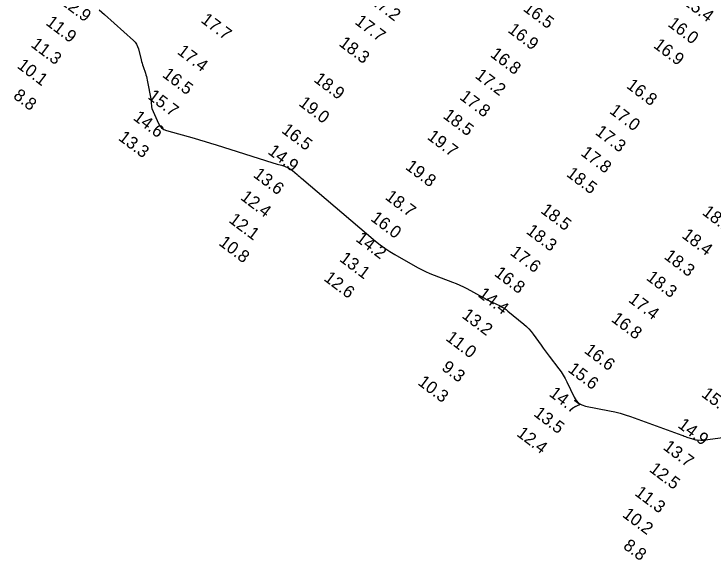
# Model space of a CAD drawing. Extents: x 988130 to 1132882, y 654656 to 841453.
# Drawn here: x 1033927.6 to 1034211.3, y 785897.5 to 786118.8 of the extents above; entities that cross this region are included whole.
import ezdxf

# ---------------------------------------------------------------- set-up
doc = ezdxf.new("R2010")
doc.units = 0
doc.layers.add('V-TOPO-MAJR', color=7, linetype='Continuous')
doc.layers.add('V-TOPO-SOUN', color=7, linetype='Continuous')

msp = doc.modelspace()

# ---------------------------------------------------------------- linework, layer by layer
at = {"layer": 'V-TOPO-MAJR'}
msp.add_lwpolyline([(1033962.03, 786120.49), (1033964.27, 786118.56), (1033975.97, 786108.05), (1033976.66, 786107.34), (1033977.22, 786106.55), (1033977.66, 786105.69), (1033977.97, 786104.75), (1033979.12, 786100.28), (1033979.3, 786099.59), (1033979.5, 786098.9), (1033979.71, 786098.22), (1033979.93, 786097.53), (1033980.83, 786094.81), (1033981.04, 786094.13), (1033981.24, 786093.44), (1033981.4, 786092.74), (1033981.55, 786092.04), (1033983.1, 786083.77), (1033983.14, 786083.5), (1033983.18, 786083.23), (1033983.2, 786082.97), (1033983.22, 786082.69), (1033983.26, 786081.61), (1033983.28, 786081.34), (1033983.32, 786081.08), (1033983.39, 786080.82), (1033983.49, 786080.57), (1033986.09, 786074.48), (1033986.65, 786073.48), (1033987.37, 786072.67), (1033988.27, 786072.05), (1033989.33, 786071.63), (1034000.55, 786068.43), (1034002.8, 786067.78), (1034005.04, 786067.12), (1034007.28, 786066.44), (1034009.52, 786065.74), (1034032.53, 786058.45), (1034032.95, 786058.33), (1034033.38, 786058.2), (1034033.8, 786058.09), (1034034.22, 786057.98), (1034035.97, 786057.55), (1034036.37, 786057.44), (1034036.76, 786057.31), (1034037.15, 786057.16), (1034037.53, 786057), (1034039.04, 786056.29), (1034039.41, 786056.1), (1034039.77, 786055.89), (1034040.1, 786055.65), (1034040.43, 786055.39), (1034042.38, 786053.69), (1034042.81, 786053.31), (1034043.24, 786052.94), (1034043.68, 786052.57), (1034044.11, 786052.2), (1034074.12, 786026.77), (1034075.97, 786025.27), (1034077.89, 786023.86), (1034079.87, 786022.55), (1034081.91, 786021.32), (1034091.1, 786016.08), (1034092.74, 786015.19), (1034094.4, 786014.37), (1034096.11, 786013.62), (1034097.84, 786012.93), (1034105.38, 786010.13), (1034106.85, 786009.55), (1034108.29, 786008.92), (1034109.71, 786008.25), (1034111.1, 786007.52), (1034117.72, 786003.91), (1034118.56, 786003.45), (1034119.41, 786003), (1034120.27, 786002.57), (1034121.13, 786002.14), (1034124.58, 786000.45), (1034125.43, 786000), (1034126.24, 785999.51), (1034127.03, 785998.96), (1034127.79, 785998.38), (1034134.26, 785993.03), (1034135.3, 785992.12), (1034136.27, 785991.14), (1034137.18, 785990.11), (1034138.02, 785989.01), (1034141.25, 785984.51), (1034142.06, 785983.39), (1034142.88, 785982.27), (1034143.71, 785981.16), (1034144.55, 785980.06), (1034148.47, 785974.96), (1034149.36, 785973.72), (1034150.19, 785972.43), (1034150.95, 785971.11), (1034151.64, 785969.74), (1034154.58, 785963.51), (1034155.4, 785962.16), (1034156.45, 785961.1), (1034157.73, 785960.34), (1034159.25, 785959.87), (1034168.95, 785957.95), (1034171.1, 785957.49), (1034173.22, 785956.94), (1034175.32, 785956.31), (1034177.41, 785955.61), (1034198.25, 785948.07), (1034198.77, 785947.88), (1034199.28, 785947.7), (1034199.8, 785947.52), (1034200.32, 785947.33), (1034202.61, 785946.53), (1034203.02, 785946.41), (1034203.43, 785946.31), (1034203.85, 785946.24), (1034204.28, 785946.2), (1034205.99, 785946.09), (1034206.42, 785946.07), (1034206.85, 785946.08), (1034207.27, 785946.1), (1034207.7, 785946.15), (1034221.01, 785947.96)], dxfattribs=at)

# ---------------------------------------------------------------- texts
at = {"layer": 'V-TOPO-SOUN'}
for s, p in [('12.9 ', (1033946.05, 786123.17)), ('17.2 ', (1034071.54, 786123.5)), ('16.5 ', (1034133.66, 786120.39)), ('15.4 ', (1034198.47, 786123.1)), ('11.9 ', (1033940.12, 786114.69)), ('17.7 ', (1034002.98, 786115.72)), ('17.7 ', (1034065.4, 786115.06)), ('16.0 ', (1034192.28, 786114.14)), ('16.9 ', (1034127.42, 786111.71)), ('18.3 ', (1034058.94, 786106.24)), ('11.3 ', (1033934.07, 786105.78)), ('16.9 ', (1034186.44, 786105.49)), ('17.4 ', (1033993.41, 786102.93)), ('16.8 ', (1034120.29, 786101.78)), ('10.1 ', (1033928.51, 786097.24)), ('16.5 ', (1033987.37, 786093.59)), ('17.2 ', (1034114.12, 786093.2)), ('18.9 ', (1034048.78, 786091.66)), ('16.8 ', (1034175.48, 786089.14)), ('8.8', (1033926.91, 786084.96)), ('15.7 ', (1033981.5, 786084.74)), ('17.8 ', (1034107.88, 786084.52)), ('19.0 ', (1034042.65, 786081.99)), ('17.0 ', (1034168.61, 786078.89)), ('14.6 ', (1033975.55, 786076.2)), ('18.5 ', (1034101.13, 786076.9)), ('16.5 ', (1034035.7, 786071)), ('17.3 ', (1034162.83, 786070.3)), ('13.3 ', (1033969.55, 786068)), ('19.7 ', (1034094.72, 786068.39)), ('14.9 ', (1034030.13, 786062.42)), ('17.8 ', (1034156.99, 786061.79)), ('19.8 ', (1034085.89, 786056.21)), ('13.6 ', (1034024.2, 786053.03)), ('18.5 ', (1034151.14, 786053.36)), ('12.4 ', (1034019.02, 786043.89)), ('18.7 ', (1034077.68, 786044.01)), ('18.5 ', (1034140.72, 786038.51)), ('16.0 ', (1034071.81, 786035.31)), ('18.1 ', (1034206.21, 786037.78)), ('12.1 ', (1034014.31, 786034.65)), ('18.3 ', (1034134.87, 786030.13)), ('14.2 ', (1034065.75, 786027.02)), ('18.4 ', (1034197.97, 786028.39)), ('10.8 ', (1034010.26, 786025.42)), ('17.6 ', (1034128.33, 786021.47)), ('13.1 ', (1034059.17, 786018.92)), ('18.3 ', (1034190.76, 786019.88)), ('16.8 ', (1034121.92, 786013.01)), ('12.6 ', (1034052.85, 786011.04)), ('18.3 ', (1034183.54, 786011.31)), ('14.4 ', (1034115.34, 786004.49)), ('17.4 ', (1034176.3, 786002.4)), ('13.2 ', (1034108.8, 785995.95)), ('16.8 ', (1034169.35, 785994.47)), ('11.0 ', (1034102.24, 785986.82)), ('16.6 ', (1034158.39, 785981.74)), ('9.3', (1034100.58, 785974.78)), ('15.6 ', (1034151.75, 785974.07)), ('10.3 ', (1034090.93, 785968.81)), ('14.7 ', (1034144.13, 785964.26)), ('15.7 ', (1034205.91, 785964.01)), ('13.5 ', (1034137.88, 785956.19)), ('14.9 ', (1034196.33, 785951.49)), ('12.4 ', (1034130.99, 785948.06)), ('13.7 ', (1034190.37, 785942.57)), ('12.5 ', (1034184.75, 785933.61)), ('11.3 ', (1034178.85, 785924)), ('10.2 ', (1034173.86, 785915.25)), ('8.8', (1034174.17, 785902.46))]:
    msp.add_text(s, height=5, rotation=323, dxfattribs=at).set_placement(p)

doc.saveas('drawing.dxf')
